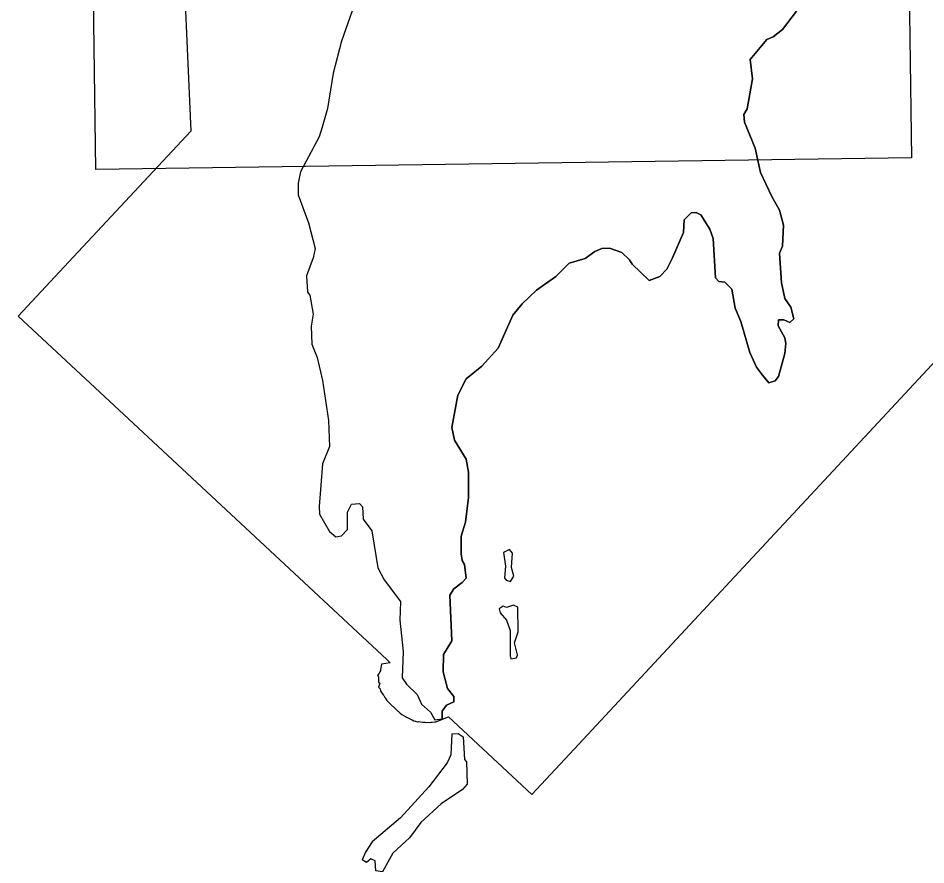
# Model space of a CAD drawing. Extents: x 642515 to 647219, y 6080136 to 6084356.
# Drawn here: x 645113.59 to 645132.18, y 6080940.65 to 6080957.99 of the extents above; entities that cross this region are included whole.
import ezdxf

# ---------------------------------------------------------------- set-up
doc = ezdxf.new("R2010")
doc.units = 0
doc.layers.add('Level 63', color=7, linetype='Continuous')

msp = doc.modelspace()

# ---------------------------------------------------------------- linework, layer by layer
at = {"layer": 'Level 63'}
msp.add_lwpolyline([(645131.55, 6080979.18), (645131.88, 6080955.13), (645115.18, 6080954.89), (645114.85, 6080978.94)], close=True, dxfattribs=at)
for points in [[(645116.87, 6080961.384), (645117.12, 6080955.676)], [(645120.43, 6080958.24), (645120.43, 6080958.14), (645120.21, 6080957.52), (645120.04, 6080956.86), (645119.92, 6080956.14), (645119.81, 6080955.76), (645119.75, 6080955.56), (645119.37, 6080954.84), (645119.32, 6080954.61), (645119.32, 6080954.37)], [(645120.43, 6080958.14), (645120.21, 6080957.52), (645120.04, 6080956.86), (645119.92, 6080956.14), (645119.81, 6080955.76), (645119.75, 6080955.56), (645119.37, 6080954.84), (645119.32, 6080954.61), (645119.32, 6080954.37), (645119.53, 6080953.8), (645119.67, 6080953.27), (645119.63, 6080953.08), (645119.49, 6080952.71), (645119.51, 6080952.38), (645119.56, 6080952.32), (645119.63, 6080951.93), (645119.59, 6080951.68), (645119.6, 6080951.31), (645119.71, 6080951.04), (645119.82, 6080950.57), (645119.94, 6080949.75), (645119.96, 6080949.22), (645119.82, 6080948.86), (645119.75, 6080947.99), (645119.76, 6080947.83), (645119.96, 6080947.48), (645120.09, 6080947.37), (645120.21, 6080947.39), (645120.33, 6080947.52), (645120.33, 6080947.87), (645120.41, 6080948.04), (645120.58, 6080948.05), (645120.64, 6080947.98), (645120.65, 6080947.73), (645120.83, 6080947.49), (645120.95, 6080946.73), (645121.08, 6080946.49), (645121.42, 6080946.04), (645121.4, 6080945.66), (645121.47, 6080945.02), (645121.45, 6080944.48), (645121.54, 6080944.35), (645121.76, 6080944.14), (645121.85, 6080943.94), (645122.03, 6080943.78), (645122.12, 6080943.62), (645122.27, 6080943.64), (645122.27, 6080943.8), (645122.36, 6080943.92), (645122.51, 6080943.99), (645122.51, 6080944.1), (645122.38, 6080944.26), (645122.29, 6080944.6), (645122.3, 6080944.96), (645122.47, 6080945.24), (645122.43, 6080946.17), (645122.51, 6080946.3), (645122.68, 6080946.43), (645122.76, 6080946.52), (645122.73, 6080946.8), (645122.68, 6080946.88), (645122.66, 6080947.02), (645122.66, 6080947.38), (645122.75, 6080947.67), (645122.81, 6080948.17)], [(645122.81, 6080948.17), (645122.81, 6080948.69), (645122.76, 6080948.96), (645122.52, 6080949.35), (645122.47, 6080949.61), (645122.59, 6080950.27), (645122.76, 6080950.6), (645123.08, 6080950.86), (645123.42, 6080951.23), (645123.72, 6080951.91), (645123.91, 6080952.14), (645124.2, 6080952.42), (645124.6, 6080952.7), (645124.87, 6080952.97), (645125.2, 6080953.07), (645125.4, 6080953.21), (645125.54, 6080953.27), (645125.7, 6080953.28), (645125.95, 6080953.19), (645126.11, 6080953.04), (645126.16, 6080952.95), (645126.51, 6080952.62), (645126.73, 6080952.7), (645126.87, 6080952.85), (645126.99, 6080953.08), (645127.21, 6080953.6), (645127.23, 6080953.86), (645127.37, 6080954), (645127.47, 6080954.01), (645127.57, 6080953.96), (645127.75, 6080953.67), (645127.82, 6080953.48), (645127.87, 6080952.67), (645127.94, 6080952.6), (645128.06, 6080952.58), (645128.2, 6080952.44), (645128.27, 6080952.05), (645128.39, 6080951.78), (645128.57, 6080951.14), (645128.71, 6080950.84), (645128.83, 6080950.68), (645128.96, 6080950.52), (645129.09, 6080950.56), (645129.16, 6080950.65), (645129.29, 6080951.12), (645129.31, 6080951.33), (645129.29, 6080951.44), (645129.15, 6080951.69), (645129.16, 6080951.81), (645129.27, 6080951.81), (645129.39, 6080951.76), (645129.47, 6080951.83), (645129.41, 6080952.07), (645129.29, 6080952.25), (645129.22, 6080952.57), (645129.18, 6080953.18), (645129.24, 6080953.32), (645129.26, 6080953.75), (645129.18, 6080954.06), (645129.02, 6080954.34), (645128.79, 6080954.83), (645128.68, 6080955.33), (645128.46, 6080955.86), (645128.45, 6080956.02), (645128.52, 6080956.13), (645128.63, 6080956.75), (645128.58, 6080957.14), (645128.92, 6080957.55), (645129.05, 6080957.61), (645129.24, 6080957.76), (645129.53, 6080958.13)], [(645129.53, 6080958.13), (645129.24, 6080957.76), (645129.05, 6080957.61), (645128.92, 6080957.55), (645128.58, 6080957.14), (645128.63, 6080956.75), (645128.52, 6080956.13), (645128.45, 6080956.02), (645128.46, 6080955.86), (645128.68, 6080955.33), (645128.79, 6080954.83), (645129.02, 6080954.34), (645129.18, 6080954.06), (645129.26, 6080953.75), (645129.24, 6080953.32), (645129.18, 6080953.18), (645129.22, 6080952.57), (645129.29, 6080952.25), (645129.41, 6080952.07), (645129.47, 6080951.83), (645129.39, 6080951.76), (645129.27, 6080951.81), (645129.16, 6080951.81), (645129.15, 6080951.69), (645129.29, 6080951.44), (645129.31, 6080951.33), (645129.29, 6080951.12), (645129.16, 6080950.65), (645129.09, 6080950.56), (645128.96, 6080950.52), (645128.83, 6080950.68)], [(645117.12, 6080955.676), (645114.434, 6080952.794)], [(645119.32, 6080954.37), (645119.53, 6080953.8), (645119.67, 6080953.27), (645119.63, 6080953.08), (645119.49, 6080952.71), (645119.51, 6080952.38), (645119.56, 6080952.32), (645119.63, 6080951.93), (645119.59, 6080951.68), (645119.6, 6080951.31), (645119.71, 6080951.04), (645119.82, 6080950.57), (645119.94, 6080949.75), (645119.96, 6080949.22), (645119.82, 6080948.86), (645119.75, 6080947.99), (645119.76, 6080947.83), (645119.96, 6080947.48), (645120.09, 6080947.37)], [(645128.83, 6080950.68), (645128.71, 6080950.84), (645128.57, 6080951.14), (645128.39, 6080951.78), (645128.27, 6080952.05), (645128.2, 6080952.44), (645128.06, 6080952.58), (645127.94, 6080952.6), (645127.87, 6080952.67), (645127.82, 6080953.48), (645127.75, 6080953.67), (645127.57, 6080953.96), (645127.47, 6080954.01), (645127.37, 6080954), (645127.23, 6080953.86), (645127.21, 6080953.6), (645126.99, 6080953.08), (645126.87, 6080952.85), (645126.73, 6080952.7), (645126.51, 6080952.62), (645126.16, 6080952.95), (645126.11, 6080953.04), (645125.95, 6080953.19), (645125.7, 6080953.28), (645125.54, 6080953.27), (645125.4, 6080953.21), (645125.2, 6080953.07), (645124.87, 6080952.97), (645124.6, 6080952.7), (645124.2, 6080952.42), (645123.91, 6080952.14), (645123.72, 6080951.91), (645123.42, 6080951.23), (645123.08, 6080950.86), (645122.76, 6080950.6), (645122.59, 6080950.27), (645122.47, 6080949.61), (645122.52, 6080949.35), (645122.76, 6080948.96), (645122.81, 6080948.69), (645122.81, 6080948.17), (645122.75, 6080947.67), (645122.66, 6080947.38), (645122.66, 6080947.02), (645122.68, 6080946.88), (645122.73, 6080946.8), (645122.76, 6080946.52), (645122.68, 6080946.43), (645122.51, 6080946.3), (645122.43, 6080946.17), (645122.47, 6080945.24), (645122.3, 6080944.96), (645122.29, 6080944.6), (645122.38, 6080944.26), (645122.51, 6080944.1), (645122.51, 6080943.99), (645122.36, 6080943.92), (645122.27, 6080943.8), (645122.27, 6080943.64)], [(645114.434, 6080952.794), (645113.586, 6080951.884)], [(645113.586, 6080951.884), (645115.947, 6080949.686)], [(645127.613, 6080945.856), (645132.756, 6080951.379)], [(645115.947, 6080949.686), (645121.137, 6080944.856)], [(645120.09, 6080947.37), (645120.21, 6080947.39), (645120.33, 6080947.52), (645120.33, 6080947.87), (645120.41, 6080948.04), (645120.58, 6080948.05), (645120.64, 6080947.98), (645120.65, 6080947.73), (645120.83, 6080947.49), (645120.95, 6080946.73), (645121.08, 6080946.49), (645121.42, 6080946.04), (645121.4, 6080945.66), (645121.47, 6080945.02), (645121.45, 6080944.48), (645121.54, 6080944.35), (645121.76, 6080944.14), (645121.85, 6080943.94), (645122.03, 6080943.78), (645122.12, 6080943.62), (645122.27, 6080943.64)], [(645123.65, 6080947.11), (645123.53, 6080947.05), (645123.57, 6080946.77), (645123.55, 6080946.53), (645123.58, 6080946.48), (645123.67, 6080946.45), (645123.74, 6080946.56), (645123.69, 6080946.74), (645123.71, 6080947.03), (645123.65, 6080947.11)], [(645123.75, 6080945.2), (645123.83, 6080945.42), (645123.82, 6080945.93), (645123.73, 6080945.97), (645123.59, 6080945.92), (645123.52, 6080945.95), (645123.44, 6080945.89), (645123.46, 6080945.81), (645123.59, 6080945.66), (645123.66, 6080945.45), (645123.66, 6080944.93), (645123.68, 6080944.87), (645123.79, 6080944.89), (645123.81, 6080944.95), (645123.75, 6080945.2)], [(645124.973, 6080943.021), (645127.613, 6080945.856)], [(645121.208, 6080944.79), (645121.025, 6080944.759), (645121.006, 6080944.653), (645121.007, 6080944.621), (645120.997, 6080944.6), (645120.982, 6080944.573), (645120.953, 6080944.535), (645120.946, 6080944.525), (645120.964, 6080944.508), (645120.968, 6080944.504), (645120.964, 6080944.458), (645120.966, 6080944.394), (645120.992, 6080944.369), (645120.993, 6080944.368), (645120.969, 6080944.291), (645120.969, 6080944.289), (645120.994, 6080944.264), (645121.001, 6080944.258), (645121.008, 6080944.211), (645121.021, 6080944.19), (645121.024, 6080944.185), (645121.067, 6080944.127), (645121.073, 6080944.118), (645121.099, 6080944.075), (645121.101, 6080944.071), (645121.139, 6080944.014), (645121.156, 6080943.998), (645121.362, 6080943.8), (645121.366, 6080943.799), (645121.409, 6080943.757), (645121.41, 6080943.758), (645121.442, 6080943.727), (645121.553, 6080943.67), (645121.56, 6080943.667), (645121.652, 6080943.619), (645121.656, 6080943.617), (645121.692, 6080943.602), (645121.719, 6080943.594), (645121.725, 6080943.592), (645121.761, 6080943.578), (645121.762, 6080943.577), (645121.789, 6080943.583), (645121.868, 6080943.57), (645121.921, 6080943.571), (645121.958, 6080943.567), (645121.984, 6080943.573), (645122.01, 6080943.568), (645122.036, 6080943.574), (645122.063, 6080943.569), (645122.119, 6080943.581), (645122.126, 6080943.582), (645122.142, 6080943.582), (645122.397, 6080943.683)], [(645121.137, 6080944.856), (645121.208, 6080944.79)], [(645122.397, 6080943.683), (645124.108, 6080942.092)], [(645122.47, 6080943.33), (645122.6, 6080943.34), (645122.7, 6080943.27), (645122.73, 6080942.81), (645122.77, 6080942.76), (645122.78, 6080942.3), (645122.69, 6080942.19), (645122.25, 6080941.9), (645121.83, 6080941.52), (645121.6, 6080941.2), (645121.26, 6080940.89), (645121.05, 6080940.51), (645120.91, 6080940.53), (645120.9, 6080940.73), (645120.81, 6080940.77), (645120.72, 6080940.7), (645120.63, 6080940.75)], [(645122.47, 6080943.33), (645122.45, 6080942.9), (645122.37, 6080942.74), (645122, 6080942.25), (645121.42, 6080941.61), (645120.84, 6080941.12), (645120.7, 6080940.91), (645120.63, 6080940.75)], [(645124.108, 6080942.092), (645124.973, 6080943.021)]]:
    msp.add_lwpolyline(points, dxfattribs=at)

doc.saveas('drawing.dxf')
